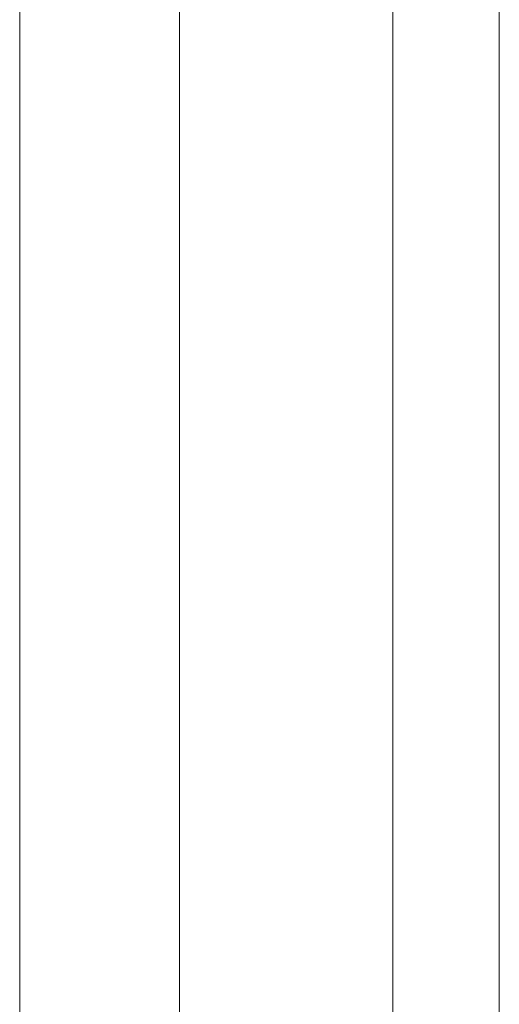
# Model space of a CAD drawing. Header units: metres. Extents: x -3.6 to 84.5, y -11 to 16.8.
# Tile 571 of 656: x 62.3782 to 62.4142, y -0.6038 to -0.5299. Entities that reach past the tile are written whole.
import ezdxf

# ---------------------------------------------------------------- set-up
doc = ezdxf.new("R2010")
doc.units = ezdxf.units.M
doc.header["$MEASUREMENT"] = 0
doc.layers.add('301 - Elemente.Linie', color=7, linetype='Continuous')

msp = doc.modelspace()

# ---------------------------------------------------------------- linework, layer by layer
at = {"layer": '301 - Elemente.Linie', "color": 7, "linetype": 'Continuous', "lineweight": 5}
for p, q in [((62.378213, -0.479469), (62.378213, -2.855)), ((62.390213, -2.855), (62.390213, -0.479469)), ((62.390213, -0.479469), (62.390213, -2.855)), ((62.406213, -2.899), (62.406213, -0.479469)), ((62.406213, -0.479469), (62.406213, -2.855)), ((62.414213, -2.899), (62.414213, -0.479469)), ((62.414213, -0.479469), (62.414213, -2.855))]:
    msp.add_line(p, q, dxfattribs=at)

doc.saveas('drawing.dxf')
